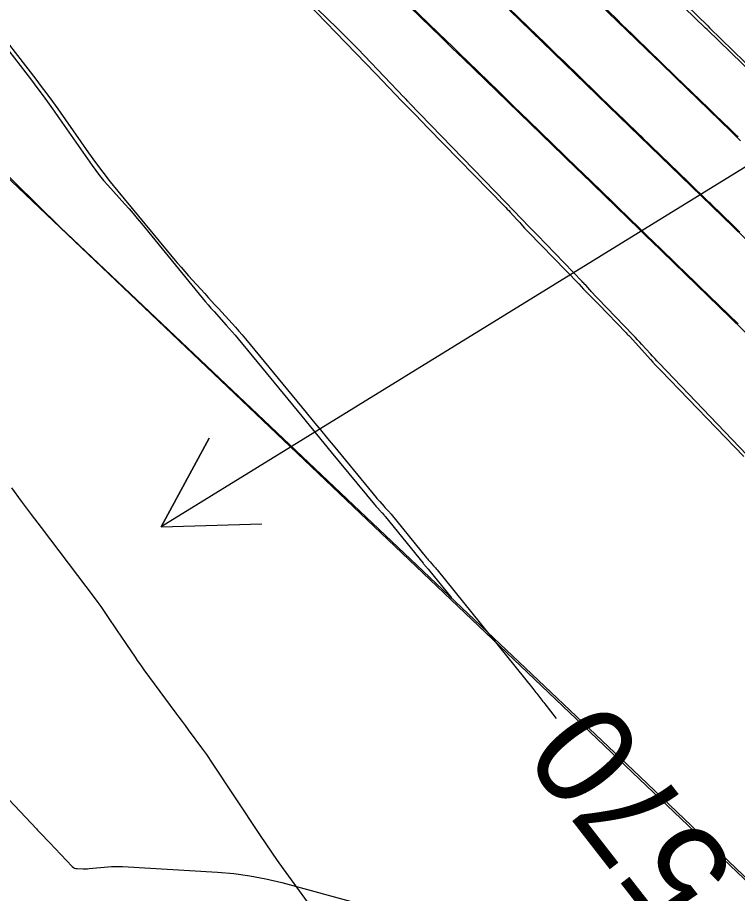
# Model space of a CAD drawing. Extents: x 954385 to 988206, y 1868364 to 1924553.
# Drawn here: x 955460.6 to 955503.5, y 1923273.7 to 1923325.9 of the extents above; entities that cross this region are included whole.
import ezdxf

# ---------------------------------------------------------------- set-up
doc = ezdxf.new("R2010")
doc.units = 0
for name, color, linetype in [('1', 7, 'Continuous'), ('Default', 7, 'Continuous'), ('Ex_Major Contours', 7, 'Continuous'), ('Ex_Minor Contours', 7, 'Continuous'), ('Perimeter', 7, 'Continuous'), ('Slopes', 7, 'Continuous')]:
    doc.layers.add(name, color=color, linetype=linetype)

msp = doc.modelspace()

# ---------------------------------------------------------------- linework, layer by layer
msp.add_lwpolyline([(955456.086, 1923283.452), (955461.692, 1923277.529), (955461.753, 1923277.465), (955461.813, 1923277.401), (955461.874, 1923277.337), (955461.935, 1923277.273), (955462.443, 1923276.739), (955462.457, 1923276.724), (955463.827, 1923275.298), (955463.891, 1923275.242), (955463.962, 1923275.202), (955464.04, 1923275.176), (955464.124, 1923275.166), (955464.475, 1923275.155), (955464.562, 1923275.154), (955464.65, 1923275.155), (955464.737, 1923275.159), (955464.825, 1923275.166), (955465.946, 1923275.274), (955466.162, 1923275.291), (955466.378, 1923275.299), (955466.595, 1923275.299), (955466.811, 1923275.291), (955472.484, 1923274.957), (955473.456, 1923274.875), (955474.419, 1923274.743), (955475.374, 1923274.561), (955476.321, 1923274.329), (955481.06, 1923273.037)])
at = {"layer": '1'}
for points in [[(955494.788, 1923332.155), (955501.727, 1923325.407), (955501.842, 1923325.295), (955505.316, 1923321.92)], [(955479.558, 1923330.826), (955485.846, 1923324.712), (955486.169, 1923324.399), (955486.491, 1923324.085), (955486.814, 1923323.772), (955487.137, 1923323.459), (955493.151, 1923317.633), (955493.412, 1923317.38), (955493.673, 1923317.127), (955493.935, 1923316.873), (955494.196, 1923316.62), (955497.636, 1923313.286), (955497.809, 1923313.118), (955497.982, 1923312.95), (955498.155, 1923312.783), (955498.328, 1923312.615), (955507.187, 1923304.033)], [(955503.685, 1923318.563), (955503.497, 1923318.745), (955503.31, 1923318.927), (955503.123, 1923319.108), (955499.805, 1923322.324), (955499.497, 1923322.623), (955499.189, 1923322.921), (955498.881, 1923323.22), (955498.573, 1923323.518), (955492.454, 1923329.446)], [(955476.587, 1923328.093), (955481.924, 1923322.548), (955482.705, 1923321.738), (955483.488, 1923320.93), (955484.272, 1923320.122), (955485.057, 1923319.317), (955489.599, 1923314.668), (955489.686, 1923314.577), (955489.773, 1923314.486), (955489.859, 1923314.394), (955489.944, 1923314.301), (955490.336, 1923313.872), (955490.394, 1923313.807), (955490.453, 1923313.743), (955490.512, 1923313.679), (955490.57, 1923313.615), (955490.804, 1923313.357), (955490.863, 1923313.293), (955490.922, 1923313.23), (955490.982, 1923313.166), (955491.042, 1923313.104), (955494.032, 1923310.021), (955494.325, 1923309.719), (955494.618, 1923309.416), (955494.912, 1923309.114), (955495.205, 1923308.813), (955496.855, 1923307.115), (955496.911, 1923307.058), (955496.965, 1923307), (955497.019, 1923306.942), (955497.073, 1923306.883), (955498.308, 1923305.521), (955498.461, 1923305.354), (955498.615, 1923305.187), (955498.771, 1923305.022), (955498.928, 1923304.859), (955503.88, 1923299.742)], [(955489.905, 1923326.347), (955490.56, 1923325.712), (955496.424, 1923320.03), (955496.438, 1923320.017), (955500.738, 1923315.849), (955500.743, 1923315.844), (955510.792, 1923306.11), (955510.799, 1923306.103), (955517.97, 1923299.148), (955517.978, 1923299.14), (955546.543, 1923271.234)], [(955458.821, 1923325.842), (955461.642, 1923322.23), (955461.979, 1923321.793), (955462.311, 1923321.351), (955462.637, 1923320.906), (955462.958, 1923320.456), (955464.799, 1923317.84), (955465.217, 1923317.257), (955465.647, 1923316.684), (955466.088, 1923316.119), (955466.54, 1923315.562), (955469.869, 1923311.546), (955470.088, 1923311.285), (955470.31, 1923311.026), (955470.534, 1923310.769), (955470.761, 1923310.515), (955471.726, 1923309.446), (955471.929, 1923309.223), (955472.132, 1923308.999), (955472.335, 1923308.776), (955472.539, 1923308.553), (955473.355, 1923307.663), (955473.558, 1923307.439), (955473.758, 1923307.213), (955473.954, 1923306.984), (955474.148, 1923306.752), (955477.775, 1923302.358), (955478.202, 1923301.84), (955478.63, 1923301.322), (955479.057, 1923300.803), (955479.485, 1923300.284), (955481.942, 1923297.3), (955481.995, 1923297.236), (955482.049, 1923297.173), (955482.104, 1923297.111), (955482.16, 1923297.049), (955482.425, 1923296.756), (955482.495, 1923296.679), (955482.565, 1923296.602), (955482.705, 1923296.448), (955482.74, 1923296.409), (955482.774, 1923296.37), (955482.808, 1923296.33), (955482.841, 1923296.29), (955484.961, 1923293.695), (955485.011, 1923293.634), (955485.062, 1923293.575), (955485.114, 1923293.516), (955485.166, 1923293.457), (955485.377, 1923293.225), (955485.429, 1923293.166), (955485.48, 1923293.107), (955485.531, 1923293.047), (955485.581, 1923292.986), (955491.302, 1923285.904), (955491.363, 1923285.829), (955491.422, 1923285.753), (955491.481, 1923285.676), (955491.539, 1923285.599), (955491.77, 1923285.29), (955491.828, 1923285.213), (955491.887, 1923285.136), (955491.946, 1923285.06), (955492.006, 1923284.984), (955492.696, 1923284.114)], [(955460.19, 1923297.859), (955460.781, 1923297.072), (955461.372, 1923296.286), (955461.965, 1923295.502), (955465.183, 1923291.252), (955465.354, 1923291.023), (955465.522, 1923290.792), (955465.686, 1923290.558), (955465.848, 1923290.323), (955466.552, 1923289.279), (955466.68, 1923289.09), (955466.807, 1923288.901), (955466.935, 1923288.711), (955467.062, 1923288.522), (955467.572, 1923287.765), (955467.701, 1923287.576), (955467.831, 1923287.389), (955467.964, 1923287.203), (955468.098, 1923287.019), (955470.006, 1923284.437), (955470.188, 1923284.189), (955470.371, 1923283.942), (955470.554, 1923283.695), (955470.737, 1923283.448), (955471.595, 1923282.29), (955471.714, 1923282.127), (955471.831, 1923281.962), (955471.946, 1923281.796), (955472.058, 1923281.628), (955475.03, 1923277.14), (955475.366, 1923276.638), (955475.708, 1923276.139), (955476.055, 1923275.644), (955476.407, 1923275.152), (955477.826, 1923273.193)]]:
    msp.add_lwpolyline(points, dxfattribs=at)
at = {"layer": 'Default'}
msp.add_line((955858.372, 1922937.149), (955453.201, 1923322.797), dxfattribs=at)
at = {"layer": 'Ex_Major Contours'}
msp.add_lwpolyline([(955459.696, 1923324.367), (955461.396, 1923322.166), (955461.718, 1923321.745), (955462.034, 1923321.319), (955462.346, 1923320.89), (955462.652, 1923320.457), (955465.003, 1923317.09), (955465.225, 1923316.784), (955465.455, 1923316.484), (955465.695, 1923316.192), (955465.945, 1923315.908), (955466.96, 1923314.784), (955467.212, 1923314.501), (955467.461, 1923314.216), (955467.705, 1923313.927), (955467.947, 1923313.635), (955471.574, 1923309.192), (955471.746, 1923308.984), (955471.922, 1923308.778), (955472.099, 1923308.574), (955472.28, 1923308.373), (955473.009, 1923307.573), (955473.189, 1923307.372), (955473.368, 1923307.168), (955473.543, 1923306.963), (955473.717, 1923306.755), (955477.509, 1923302.144), (955477.951, 1923301.608), (955478.393, 1923301.071), (955478.834, 1923300.535), (955479.276, 1923299.999), (955481.852, 1923296.876), (955481.891, 1923296.829), (955481.93, 1923296.784), (955481.97, 1923296.738), (955482.01, 1923296.693), (955482.202, 1923296.481), (955482.227, 1923296.453), (955482.252, 1923296.425), (955482.278, 1923296.397), (955482.303, 1923296.369), (955482.405, 1923296.257), (955482.43, 1923296.229), (955482.455, 1923296.2), (955482.479, 1923296.172), (955482.503, 1923296.142), (955484.752, 1923293.369), (955484.778, 1923293.337), (955484.805, 1923293.305), (955484.832, 1923293.273), (955484.86, 1923293.242), (955484.972, 1923293.118), (955484.999, 1923293.087), (955485.027, 1923293.055), (955485.053, 1923293.023), (955485.08, 1923292.991), (955486.44, 1923291.301)], dxfattribs=at)
at = {"layer": 'Ex_Minor Contours'}
for points in [[(955505.19, 1923321.799), (955501.695, 1923325.186), (955501.597, 1923325.281), (955494.632, 1923332.035)], [(955492.621, 1923329.373), (955496.323, 1923325.784), (955496.613, 1923325.502), (955496.904, 1923325.22), (955497.195, 1923324.938), (955497.486, 1923324.656), (955498.94, 1923323.247), (955499.812, 1923322.401), (955501.766, 1923320.507), (955501.943, 1923320.335), (955502.121, 1923320.163), (955502.298, 1923319.991), (955502.475, 1923319.82), (955503.184, 1923319.132), (955503.361, 1923318.96), (955503.538, 1923318.788)], [(955504.068, 1923299.839), (955498.823, 1923305.295), (955498.692, 1923305.432), (955498.563, 1923305.57), (955498.435, 1923305.709), (955498.308, 1923305.85), (955497.801, 1923306.412), (955497.674, 1923306.552), (955497.546, 1923306.691), (955497.416, 1923306.829), (955497.285, 1923306.965), (955495.175, 1923309.147), (955495.135, 1923309.189), (955495.094, 1923309.232), (955495.054, 1923309.275), (955495.014, 1923309.319), (955494.855, 1923309.494), (955494.815, 1923309.538), (955494.775, 1923309.582), (955494.736, 1923309.625), (955494.696, 1923309.669), (955494.45, 1923309.942), (955494.396, 1923310.001), (955494.341, 1923310.061), (955494.285, 1923310.12), (955494.229, 1923310.178), (955491.547, 1923312.951), (955491.081, 1923313.433), (955490.616, 1923313.914), (955490.15, 1923314.396), (955489.684, 1923314.877), (955483.918, 1923320.831), (955483.892, 1923320.858), (955483.866, 1923320.886), (955483.84, 1923320.914), (955483.814, 1923320.942), (955483.712, 1923321.054), (955483.686, 1923321.083), (955483.66, 1923321.11), (955483.634, 1923321.138), (955483.608, 1923321.166), (955481.253, 1923323.632), (955480.85, 1923324.05), (955480.443, 1923324.465), (955480.032, 1923324.876), (955479.618, 1923325.283), (955476.672, 1923328.15)], [(955503.541, 1923307.644), (955501.258, 1923309.856), (955500.894, 1923310.208), (955500.53, 1923310.56), (955499.794, 1923311.274), (955499.617, 1923311.445), (955499.44, 1923311.617), (955499.262, 1923311.789), (955499.085, 1923311.961), (955498.377, 1923312.649), (955498.2, 1923312.821), (955498.023, 1923312.993), (955497.846, 1923313.165), (955497.668, 1923313.337), (955496.395, 1923314.572), (955496.127, 1923314.832), (955495.859, 1923315.092), (955495.591, 1923315.351), (955495.323, 1923315.611), (955494.251, 1923316.65), (955493.983, 1923316.91), (955493.715, 1923317.17), (955493.447, 1923317.43), (955493.179, 1923317.69), (955491.041, 1923319.762), (955490.596, 1923320.193), (955490.15, 1923320.625), (955489.705, 1923321.057), (955489.26, 1923321.489), (955487.414, 1923323.279), (955486.975, 1923323.705), (955486.536, 1923324.132), (955486.097, 1923324.558), (955485.659, 1923324.985), (955483.905, 1923326.692)], [(955503.651, 1923313.105), (955503.435, 1923313.315), (955503.219, 1923313.524), (955501.908, 1923314.798), (955501.795, 1923314.907), (955501.683, 1923315.017), (955501.57, 1923315.126), (955501.457, 1923315.235), (955500.894, 1923315.782), (955500.556, 1923316.109), (955498.361, 1923318.236), (955498.172, 1923318.42), (955497.983, 1923318.603), (955497.794, 1923318.786), (955497.605, 1923318.969), (955496.85, 1923319.701), (955496.661, 1923319.884), (955496.473, 1923320.067), (955496.284, 1923320.251), (955496.095, 1923320.434), (955493.139, 1923323.3), (955492.755, 1923323.673), (955492.37, 1923324.046), (955491.986, 1923324.419), (955491.601, 1923324.791), (955489.823, 1923326.515)]]:
    msp.add_lwpolyline(points, dxfattribs=at)
at = {"layer": 'Perimeter'}
msp.add_lwpolyline([(955453.831, 1923268.974), (955448.495, 1923276.541), (955440.881, 1923283.045), (955437.759, 1923286.64), (955433.675, 1923291.02), (955426.871, 1923298.362), (955421.789, 1923303.911), (955420.109, 1923305.748), (955413.351, 1923313.137), (955406.749, 1923320.685), (955406.556, 1923320.9), (955399.449, 1923328.966), (955392.84, 1923336.482), (955392.199, 1923337.216), (955386.259, 1923344.026), (955380.84, 1923350.244), (955404.441, 1923372.803), (955430.664, 1923345.369), (955463.111, 1923313.401), (955497.691, 1923280.642), (955532.806, 1923247.125)], dxfattribs=at)
at = {"layer": 'Slopes'}
msp.add_lwpolyline([(955507.131, 1923318.928), (955469.127, 1923295.551), (955471.981, 1923300.829), (955469.127, 1923295.551), (955475.125, 1923295.718)], dxfattribs=at)

# ---------------------------------------------------------------- texts
at = {"layer": '1'}
msp.add_text('570', height=6, rotation=127.8619, dxfattribs=at).set_placement((955503.613, 1923274.959))

doc.saveas('drawing.dxf')
